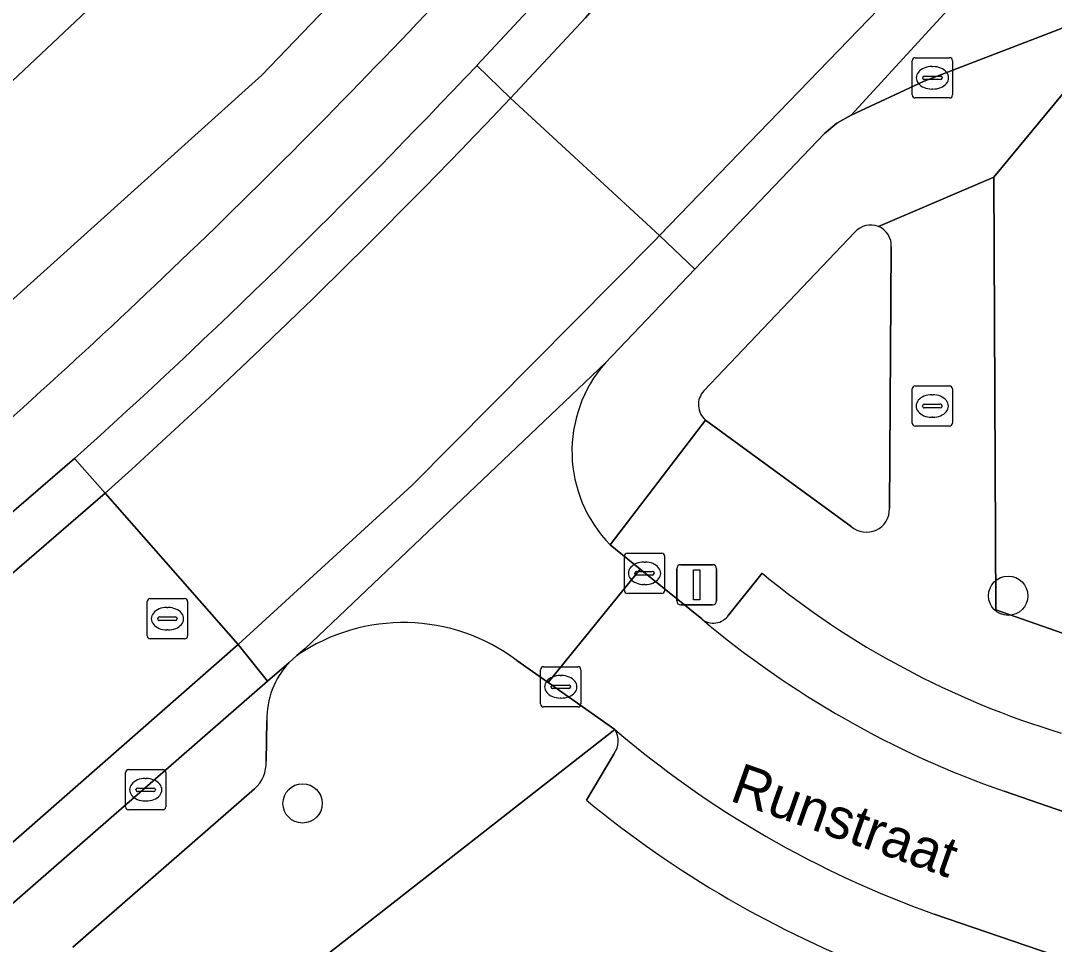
# Model space of a CAD drawing. Extents: x 160023 to 161302, y 384750 to 385707.
# Drawn here: x 160609.43 to 160635.12, y 385250.71 to 385273.68 of the extents above; entities that cross this region are included whole.
import ezdxf

# ---------------------------------------------------------------- set-up
doc = ezdxf.new("R2010")
doc.units = 0
for name, color, linetype in [('IMGEO_Boom', 7, 'Continuous'), ('IMGEO_Brandkraan', 7, 'Continuous'), ('IMGEO_Erf', 7, 'Continuous'), ('IMGEO_Groenvoorziening', 7, 'Continuous'), ('IMGEO_Kolk', 7, 'Continuous'), ('IMGEO_Lichtmast', 7, 'Continuous'), ('IMGEO_Openbare_ruimte_label', 7, 'Continuous'), ('IMGEO_Pand', 7, 'Continuous'), ('IMGEO_Parkeervlak_open', 7, 'Continuous'), ('IMGEO_Rijbaan_lokaal_open', 7, 'Continuous'), ('IMGEO_Rioolput', 7, 'Continuous'), ('IMGEO_Voetpad_open', 7, 'Continuous')]:
    doc.layers.add(name, color=color, linetype=linetype)

msp = doc.modelspace()

# ---------------------------------------------------------------- linework, layer by layer
at = {"layer": 'IMGEO_Boom'}
for centre in [(160633.976, 385259.381), (160616.436, 385254.217)]:
    msp.add_circle(centre, 0.489, dxfattribs=at)
at = {"layer": 'IMGEO_Brandkraan'}
for p, q in [((160631.588, 385263.673), (160631.588, 385264.525)), ((160631.663, 385264.599), (160632.515, 385264.599)), ((160632.589, 385264.525), (160632.589, 385263.673)), ((160632.076, 385264.379), (160632.101, 385264.379)), ((160631.847, 385264.093), (160631.847, 385264.105)), ((160632.285, 385264.056), (160631.887, 385264.056)), ((160631.89, 385264.142), (160632.288, 385264.142)), ((160632.331, 385264.105), (160632.331, 385264.093)), ((160632.099, 385263.819), (160632.074, 385263.819)), ((160632.515, 385263.599), (160631.663, 385263.599))]:
    msp.add_line(p, q, dxfattribs=at)
for points in [[(160631.588, 385263.673), (160631.588, 385264.525)], [(160631.663, 385264.599), (160632.515, 385264.599)], [(160632.589, 385264.525), (160632.589, 385263.673)], [(160632.515, 385263.599), (160631.663, 385263.599)]]:
    msp.add_lwpolyline(points, dxfattribs=at)
for centre, radius, start, end in [((160631.665, 385264.523), 0.0765, 91.552, 178.448), ((160631.665, 385264.523), 0.0765, 91.552, 178.448), ((160632.513, 385264.523), 0.0765, 1.552, 88.448), ((160632.513, 385264.523), 0.0765, 1.552, 88.448), ((160631.887, 385264.102), 0.0403, 85.8775, 175.7526), ((160631.884, 385264.092), 0.0366, 178.938, 274.7102), ((160632.288, 385264.099), 0.043, 264.8664, 352.4533), ((160632.292, 385264.104), 0.0386, 1.7309, 96.639), ((160631.665, 385263.675), 0.0765, 181.552, 268.448), ((160631.665, 385263.675), 0.0765, 181.552, 268.448), ((160632.513, 385263.675), 0.0765, 271.552, 358.448), ((160632.513, 385263.675), 0.0765, 271.552, 358.448)]:
    msp.add_arc(centre, radius, start, end, dxfattribs=at)
for centre, major_axis, ratio, start_param, end_param in [((160632.075, 385264.099), (-0.387, 0.002), 0.722429, 4.712389, 7.853982), ((160632.1, 385264.099), (-0.39, 0.002), 0.717154, 1.570796, 4.712389)]:
    msp.add_ellipse(centre, major_axis=major_axis, ratio=ratio, start_param=start_param, end_param=end_param, dxfattribs=at)
at = {"layer": 'IMGEO_Erf'}
for points in [[(160598.991, 385257.53), (160615.424, 385272.327), (160619.066, 385276.134), (160623.779, 385281.571), (160619.834, 385284.643), (160616.963, 385286.877), (160618.633, 385289.02), (160611.294, 385294.736), (160612.6, 385296.413), (160614.303, 385298.6), (160621.759, 385292.793), (160623.496, 385295.023), (160626.197, 385292.921), (160630.142, 385289.849), (160633.365, 385294.346), (160642.053, 385308.743), (160650.395, 385323.36)], [(160609.221, 385279.057), (160612.65, 385275.418), (160604.496, 385267.733)]]:
    msp.add_lwpolyline(points, dxfattribs=at)
msp.add_lwpolyline([(160644.582, 385255.212), (160645.265, 385257.093), (160636.978, 385260.104), (160638.238, 385263.57), (160637.856, 385264.388), (160638.538, 385266.264), (160639.265, 385266.604), (160639.654, 385267.675), (160643.748, 385266.188), (160644.833, 385269.176), (160640.663, 385271.476), (160636.792, 385273.626), (160633.619, 385269.792), (160633.666, 385259.027)], close=True, dxfattribs=at)
at = {"layer": 'IMGEO_Groenvoorziening'}
for points in [[(160630.166, 385268.419), (160626.409, 385264.473)], [(160631.024, 385261.547), (160631.07, 385268.055)], [(160626.453, 385263.748), (160630.075, 385261.104)]]:
    msp.add_lwpolyline(points, dxfattribs=at)
for centre, radius, start, end in [((160630.558, 385268.087), 0.514, 68.116, 139.7717), ((160630.556, 385268.087), 0.515, 356.4486, 67.8653), ((160626.777, 385264.132), 0.502, 137.1697, 229.7763), ((160630.454, 385261.531), 0.571, 228.4495, 1.5975)]:
    msp.add_arc(centre, radius, start, end, dxfattribs=at)
at = {"layer": 'IMGEO_Kolk'}
for p, q in [((160631.667, 385272.761), (160632.519, 385272.761)), ((160631.592, 385271.835), (160631.592, 385272.687)), ((160632.08, 385272.541), (160632.105, 385272.541)), ((160632.593, 385272.687), (160632.593, 385271.835)), ((160631.851, 385272.255), (160631.851, 385272.267)), ((160632.289, 385272.218), (160631.891, 385272.218)), ((160631.894, 385272.304), (160632.292, 385272.304)), ((160632.335, 385272.267), (160632.335, 385272.255)), ((160632.103, 385271.981), (160632.078, 385271.981)), ((160632.519, 385271.761), (160631.667, 385271.761)), ((160624.51, 385260.439), (160625.362, 385260.439)), ((160624.435, 385259.513), (160624.435, 385260.365)), ((160624.923, 385260.219), (160624.948, 385260.219)), ((160625.436, 385260.365), (160625.436, 385259.513)), ((160624.694, 385259.933), (160624.694, 385259.945)), ((160625.132, 385259.896), (160624.734, 385259.896)), ((160624.737, 385259.982), (160625.135, 385259.982)), ((160625.178, 385259.945), (160625.178, 385259.933)), ((160624.946, 385259.659), (160624.921, 385259.659)), ((160625.362, 385259.439), (160624.51, 385259.439)), ((160622.428, 385257.616), (160623.28, 385257.616)), ((160622.353, 385256.69), (160622.353, 385257.542)), ((160622.841, 385257.396), (160622.866, 385257.396)), ((160623.354, 385257.542), (160623.354, 385256.69)), ((160622.612, 385257.11), (160622.612, 385257.122)), ((160623.05, 385257.073), (160622.652, 385257.073)), ((160622.655, 385257.159), (160623.053, 385257.159)), ((160623.096, 385257.122), (160623.096, 385257.11)), ((160622.864, 385256.836), (160622.839, 385256.836)), ((160623.28, 385256.616), (160622.428, 385256.616)), ((160612.109, 385255.056), (160612.961, 385255.056)), ((160612.034, 385254.13), (160612.034, 385254.982)), ((160612.522, 385254.836), (160612.547, 385254.836)), ((160613.035, 385254.982), (160613.035, 385254.13)), ((160612.293, 385254.55), (160612.293, 385254.562)), ((160612.731, 385254.513), (160612.333, 385254.513)), ((160612.336, 385254.599), (160612.734, 385254.599)), ((160612.777, 385254.562), (160612.777, 385254.55)), ((160612.545, 385254.276), (160612.52, 385254.276)), ((160612.961, 385254.056), (160612.109, 385254.056))]:
    msp.add_line(p, q, dxfattribs=at)
for points in [[(160631.667, 385272.761), (160632.519, 385272.761)], [(160631.592, 385271.835), (160631.592, 385272.687)], [(160632.593, 385272.687), (160632.593, 385271.835)], [(160632.519, 385271.761), (160631.667, 385271.761)], [(160624.51, 385260.439), (160625.362, 385260.439)], [(160624.435, 385259.513), (160624.435, 385260.365)], [(160625.436, 385260.365), (160625.436, 385259.513)], [(160625.362, 385259.439), (160624.51, 385259.439)], [(160622.428, 385257.616), (160623.28, 385257.616)], [(160622.353, 385256.69), (160622.353, 385257.542)], [(160623.354, 385257.542), (160623.354, 385256.69)], [(160623.28, 385256.616), (160622.428, 385256.616)], [(160612.109, 385255.056), (160612.961, 385255.056)], [(160612.034, 385254.13), (160612.034, 385254.982)], [(160613.035, 385254.982), (160613.035, 385254.13)], [(160612.961, 385254.056), (160612.109, 385254.056)]]:
    msp.add_lwpolyline(points, dxfattribs=at)
for centre, radius, start, end in [((160631.669, 385272.685), 0.0765, 91.552, 178.448), ((160631.669, 385272.685), 0.0765, 91.552, 178.448), ((160632.517, 385272.685), 0.0765, 1.552, 88.448), ((160632.517, 385272.685), 0.0765, 1.552, 88.448), ((160631.891, 385272.264), 0.0403, 85.8775, 175.7526), ((160631.888, 385272.254), 0.0366, 178.938, 274.7102), ((160632.292, 385272.261), 0.043, 264.8664, 352.4533), ((160632.296, 385272.266), 0.0386, 1.7309, 96.639), ((160631.669, 385271.837), 0.0765, 181.552, 268.448), ((160631.669, 385271.837), 0.0765, 181.552, 268.448), ((160632.517, 385271.837), 0.0765, 271.552, 358.448), ((160632.517, 385271.837), 0.0765, 271.552, 358.448), ((160624.512, 385260.363), 0.0765, 91.552, 178.448), ((160624.512, 385260.363), 0.0765, 91.552, 178.448), ((160625.36, 385260.363), 0.0765, 1.552, 88.448), ((160625.36, 385260.363), 0.0765, 1.552, 88.448), ((160624.734, 385259.942), 0.0403, 85.8775, 175.7526), ((160624.731, 385259.932), 0.0366, 178.938, 274.7102), ((160625.135, 385259.939), 0.043, 264.8664, 352.4533), ((160625.139, 385259.944), 0.0386, 1.7309, 96.639), ((160624.512, 385259.515), 0.0765, 181.552, 268.448), ((160624.512, 385259.515), 0.0765, 181.552, 268.448), ((160625.36, 385259.515), 0.0765, 271.552, 358.448), ((160625.36, 385259.515), 0.0765, 271.552, 358.448), ((160622.43, 385257.54), 0.0765, 91.552, 178.448), ((160622.43, 385257.54), 0.0765, 91.552, 178.448), ((160623.278, 385257.54), 0.0765, 1.552, 88.448), ((160623.278, 385257.54), 0.0765, 1.552, 88.448), ((160622.652, 385257.119), 0.0403, 85.8775, 175.7526), ((160622.649, 385257.109), 0.0366, 178.938, 274.7102), ((160623.053, 385257.116), 0.043, 264.8664, 352.4533), ((160623.057, 385257.121), 0.0386, 1.7309, 96.639), ((160622.43, 385256.692), 0.0765, 181.552, 268.448), ((160622.43, 385256.692), 0.0765, 181.552, 268.448), ((160623.278, 385256.692), 0.0765, 271.552, 358.448), ((160623.278, 385256.692), 0.0765, 271.552, 358.448), ((160612.111, 385254.98), 0.0765, 91.552, 178.448), ((160612.111, 385254.98), 0.0765, 91.552, 178.448), ((160612.959, 385254.98), 0.0765, 1.552, 88.448), ((160612.959, 385254.98), 0.0765, 1.552, 88.448), ((160612.333, 385254.559), 0.0403, 85.8775, 175.7526), ((160612.33, 385254.549), 0.0366, 178.938, 274.7102), ((160612.734, 385254.556), 0.043, 264.8664, 352.4533), ((160612.738, 385254.561), 0.0386, 1.7309, 96.639), ((160612.111, 385254.132), 0.0765, 181.552, 268.448), ((160612.111, 385254.132), 0.0765, 181.552, 268.448), ((160612.959, 385254.132), 0.0765, 271.552, 358.448), ((160612.959, 385254.132), 0.0765, 271.552, 358.448)]:
    msp.add_arc(centre, radius, start, end, dxfattribs=at)
for centre, major_axis, ratio, start_param, end_param in [((160632.079, 385272.261), (-0.387, 0.002), 0.722429, 4.712389, 7.853982), ((160632.104, 385272.261), (-0.39, 0.002), 0.717154, 1.570796, 4.712389), ((160624.922, 385259.939), (-0.387, 0.002), 0.722429, 4.712389, 7.853982), ((160624.947, 385259.939), (-0.39, 0.002), 0.717154, 1.570796, 4.712389), ((160622.84, 385257.116), (-0.387, 0.002), 0.722429, 4.712389, 7.853982), ((160622.865, 385257.116), (-0.39, 0.002), 0.717154, 1.570796, 4.712389), ((160612.521, 385254.556), (-0.387, 0.002), 0.722429, 4.712389, 7.853982), ((160612.546, 385254.556), (-0.39, 0.002), 0.717154, 1.570796, 4.712389)]:
    msp.add_ellipse(centre, major_axis=major_axis, ratio=ratio, start_param=start_param, end_param=end_param, dxfattribs=at)
at = {"layer": 'IMGEO_Lichtmast'}
for p, q in [((160625.837, 385260.153), (160626.627, 385260.153)), ((160626.627, 385260.153), (160625.837, 385260.153)), ((160625.737, 385259.253), (160625.737, 385260.053)), ((160625.737, 385260.053), (160625.737, 385259.253)), ((160626.727, 385260.053), (160626.727, 385259.253)), ((160626.727, 385259.253), (160626.727, 385260.053)), ((160626.627, 385259.153), (160625.837, 385259.153)), ((160625.837, 385259.153), (160626.627, 385259.153))]:
    msp.add_line(p, q, dxfattribs=at)
msp.add_lwpolyline([(160626.157, 385260.028), (160626.307, 385260.028), (160626.307, 385259.278), (160626.157, 385259.278), (160626.157, 385260.028)], dxfattribs=at)
for centre, start, end in [((160625.837, 385260.053), 90, 180), ((160625.837, 385260.053), 90, 180), ((160626.627, 385260.053), 0, 90), ((160626.627, 385260.053), 360, 90), ((160625.837, 385259.253), 180, 270), ((160625.837, 385259.253), 180, 270), ((160626.627, 385259.253), 270, 0), ((160626.627, 385259.253), 270, 0)]:
    msp.add_arc(centre, 0.1, start, end, dxfattribs=at)
at = {"layer": 'IMGEO_Pand'}
msp.add_lwpolyline([(160612.65, 385275.418), (160609.221, 385279.057), (160606.443, 385282.004), (160598.923, 385274.918), (160598.287, 385274.318), (160604.496, 385267.733)], close=True, dxfattribs=at)
at = {"layer": 'IMGEO_Parkeervlak_open'}
for points in [[(160634.13, 385275.769), (160630.069, 385271.336), (160631.891, 385272.18), (160638.105, 385274.572), (160639.712, 385275.996), (160642.937, 385280.327), (160646.629, 385285.711), (160646.865, 385286.633), (160646.966, 385286.981), (160648.976, 385293.933), (160649.267, 385294.611), (160647.558, 385291.997), (160646.501, 385290.364)], [(160620.771, 385272.569), (160622.618, 385274.557), (160629.804, 385282.781)], [(160588.608, 385244.135), (160595.689, 385250), (160605.039, 385257.858), (160610.763, 385262.79)], [(160627.859, 385259.939), (160627.025, 385258.897)], [(160616.093, 385257.714), (160615.561, 385257.252), (160607.648, 385250.361)], [(160615.533, 385255.266), (160615.545, 385256.276)], [(160624.171, 385255.444), (160623.495, 385254.295)], [(160610.726, 385250.64), (160615.241, 385254.575)], [(160633.875, 385254.519), (160646.927, 385250), (160676.865, 385239.636), (160684.321, 385237.055), (160720.019, 385224.698), (160728.965, 385221.591), (160783.288, 385202.713)], [(160782.111, 385199.477), (160727.822, 385218.288), (160718.874, 385221.388), (160708.479, 385224.99), (160683.191, 385233.789), (160675.739, 385236.382), (160651.054, 385244.971), (160636.407, 385250), (160632.14, 385251.465)]]:
    msp.add_lwpolyline(points, dxfattribs=at)
for centre, radius, start, end in [((160491.147, 385395.176), 176.621, 311.29767, 317.47653), ((160495.184, 385391.087), 172.681, 312.01493, 316.65893), ((160641.509, 385276.534), 21.488, 230.5606, 253.1841), ((160626.648, 385259.156), 0.457, 230.487, 325.533), ((160641.721, 385277.027), 23.837, 229.8668, 250.7814), ((160617.597, 385256.317), 2.052, 137.12, 181.1579), ((160623.768, 385255.767), 0.516, 321.2689, 33.654), ((160640.54, 385275.174), 25.153, 229.4804, 250.4906), ((160614.628, 385255.241), 0.905, 312.6191, 1.5654), ((160640.292, 385274.681), 26.415, 230.5145, 249.129)]:
    msp.add_arc(centre, radius, start, end, dxfattribs=at)
at = {"layer": 'IMGEO_Rijbaan_lokaal_open'}
for points in [[(160629.804, 385282.781), (160622.618, 385274.557), (160620.771, 385272.569), (160621.602, 385271.751), (160623.469, 385273.751), (160630.714, 385282.045)], [(160630.714, 385282.045), (160623.469, 385273.751), (160621.602, 385271.751), (160625.309, 385268.342), (160634.953, 385278.321)], [(160634.953, 385278.321), (160625.309, 385268.342), (160626.189, 385267.501), (160629.413, 385270.874), (160629.714, 385271.135), (160630.069, 385271.336), (160634.13, 385275.769)], [(160621.602, 385271.751), (160620.771, 385272.569)], [(160611.531, 385261.933), (160614.832, 385258.169), (160619.151, 385262.121), (160625.188, 385268.218), (160625.309, 385268.342), (160621.602, 385271.751)], [(160623.963, 385265.172), (160616.494, 385258.064), (160616.295, 385257.891)], [(160589.311, 385243.21), (160597.517, 385250), (160605.851, 385257.029), (160611.531, 385261.933), (160610.763, 385262.79), (160605.039, 385257.858), (160595.689, 385250), (160588.608, 385244.135)], [(160610.763, 385262.79), (160611.531, 385261.933)], [(160596.334, 385242.394), (160605.294, 385249.81), (160605.517, 385250), (160614.832, 385258.169), (160611.531, 385261.933), (160605.851, 385257.029), (160597.517, 385250), (160589.311, 385243.21)], [(160624.829, 385260.041), (160624.085, 385260.643)], [(160621.764, 385257.768), (160622.539, 385257.222), (160624.829, 385260.041)], [(160626.357, 385258.803), (160624.829, 385260.041), (160622.539, 385257.222), (160624.198, 385256.053)], [(160592.613, 385237.855), (160594.09, 385239.101), (160594.86, 385239.729), (160595.998, 385240.634), (160604.501, 385247.635), (160606.547, 385249.472), (160607.197, 385250), (160607.648, 385250.361), (160615.561, 385257.252), (160614.832, 385258.169), (160605.517, 385250), (160605.294, 385249.81), (160596.334, 385242.394)], [(160646.927, 385250), (160633.875, 385254.519)], [(160632.14, 385251.465), (160636.407, 385250), (160651.054, 385244.971), (160675.739, 385236.382), (160676.865, 385239.636), (160646.927, 385250)]]:
    msp.add_lwpolyline(points, dxfattribs=at)
msp.add_lwpolyline([(160623.963, 385265.172), (160626.189, 385267.501), (160625.309, 385268.342), (160625.188, 385268.218), (160619.151, 385262.121), (160614.832, 385258.169), (160615.561, 385257.252), (160616.093, 385257.714), (160616.295, 385257.891), (160616.494, 385258.064)], close=True, dxfattribs=at)
for centre, radius, start, end in [((160495.184, 385391.087), 172.681, 312.01493, 316.65893), ((160491.762, 385394.863), 178.927, 312.01872, 316.52368), ((160491.762, 385394.863), 178.927, 312.01872, 316.52368), ((160626.456, 385262.973), 3.324, 138.5867, 224.4994), ((160618.944, 385254.03), 4.683, 52.9718, 124.4514), ((160641.721, 385277.027), 23.837, 229.8668, 250.7814), ((160640.54, 385275.174), 25.153, 229.4804, 250.4906)]:
    msp.add_arc(centre, radius, start, end, dxfattribs=at)
at = {"layer": 'IMGEO_Rioolput'}
for p, q in [((160612.575, 385258.383), (160612.575, 385259.235)), ((160612.65, 385259.309), (160613.502, 385259.309)), ((160613.576, 385259.235), (160613.576, 385258.383)), ((160612.877, 385258.852), (160613.275, 385258.852)), ((160613.063, 385259.089), (160613.088, 385259.089)), ((160612.834, 385258.803), (160612.834, 385258.815)), ((160613.272, 385258.766), (160612.874, 385258.766)), ((160613.318, 385258.815), (160613.318, 385258.803)), ((160613.086, 385258.529), (160613.061, 385258.529)), ((160613.502, 385258.309), (160612.65, 385258.309))]:
    msp.add_line(p, q, dxfattribs=at)
for points in [[(160612.575, 385258.383), (160612.575, 385259.235)], [(160612.65, 385259.309), (160613.502, 385259.309)], [(160613.576, 385259.235), (160613.576, 385258.383)], [(160613.502, 385258.309), (160612.65, 385258.309)]]:
    msp.add_lwpolyline(points, dxfattribs=at)
for centre, radius, start, end in [((160612.652, 385259.233), 0.0765, 91.552, 178.448), ((160612.652, 385259.233), 0.0765, 91.552, 178.448), ((160613.5, 385259.233), 0.0765, 1.552, 88.448), ((160613.5, 385259.233), 0.0765, 1.552, 88.448), ((160612.874, 385258.812), 0.0403, 85.8775, 175.7526), ((160613.279, 385258.814), 0.0386, 1.7309, 96.639), ((160612.871, 385258.802), 0.0366, 178.938, 274.7102), ((160613.275, 385258.809), 0.043, 264.8664, 352.4533), ((160612.652, 385258.385), 0.0765, 181.552, 268.448), ((160612.652, 385258.385), 0.0765, 181.552, 268.448), ((160613.5, 385258.385), 0.0765, 271.552, 358.448), ((160613.5, 385258.385), 0.0765, 271.552, 358.448)]:
    msp.add_arc(centre, radius, start, end, dxfattribs=at)
for centre, major_axis, ratio, start_param, end_param in [((160613.062, 385258.809), (-0.387, 0.002), 0.722429, 4.712389, 7.853982), ((160613.087, 385258.809), (-0.39, 0.002), 0.717154, 1.570796, 4.712389)]:
    msp.add_ellipse(centre, major_axis=major_axis, ratio=ratio, start_param=start_param, end_param=end_param, dxfattribs=at)
at = {"layer": 'IMGEO_Voetpad_open'}
for points in [[(160650.395, 385323.36), (160642.053, 385308.743), (160633.365, 385294.346), (160630.142, 385289.849), (160627.05, 385285.827), (160623.779, 385281.571), (160619.066, 385276.134), (160615.424, 385272.327), (160598.991, 385257.53), (160596.493, 385260.19), (160596.096, 385260.612), (160584.894, 385250), (160580.696, 385246.023), (160582.299, 385244.921), (160565.754, 385233.349), (160560.534, 385230.323)], [(160633.619, 385269.792), (160636.792, 385273.626), (160640.663, 385271.476), (160641.66, 385274.22), (160643.026, 385274.089), (160643.169, 385274.482), (160642.926, 385274.57), (160648.678, 385286.238), (160646.966, 385286.981), (160646.865, 385286.633), (160646.629, 385285.711), (160647.041, 385285.429), (160643.349, 385280.045), (160642.937, 385280.327), (160639.712, 385275.996), (160640.556, 385275.295), (160638.816, 385273.738), (160638.105, 385274.572), (160631.891, 385272.18), (160630.069, 385271.336), (160629.714, 385271.135), (160629.413, 385270.874), (160626.189, 385267.501), (160623.963, 385265.172)], [(160630.75, 385268.564), (160633.619, 385269.792)], [(160680.582, 385242.281), (160673.97, 385244.687), (160672.971, 385245.05), (160666.383, 385247.408), (160659.879, 385249.736), (160659.142, 385250), (160644.582, 385255.212), (160633.666, 385259.027), (160633.619, 385269.792), (160630.75, 385268.564)], [(160626.409, 385264.473), (160630.166, 385268.419)], [(160631.07, 385268.055), (160631.024, 385261.547)], [(160624.085, 385260.643), (160626.453, 385263.748)], [(160630.075, 385261.104), (160626.453, 385263.748), (160624.085, 385260.643), (160624.829, 385260.041), (160626.357, 385258.803)], [(160627.025, 385258.897), (160627.859, 385259.939)], [(160616.295, 385257.891), (160616.093, 385257.714)], [(160616.437, 385250), (160617.017, 385250.434), (160624.198, 385256.053), (160622.539, 385257.222), (160621.764, 385257.768)], [(160615.545, 385256.276), (160615.533, 385255.266)], [(160624.198, 385256.053), (160617.017, 385250.434), (160617.271, 385250.095), (160617.144, 385250), (160616.505, 385249.522), (160617.504, 385248.187), (160619.789, 385249.898), (160622.129, 385250), (160627.349, 385248.446), (160628.762, 385247.958), (160633.505, 385246.342), (160638.251, 385244.725), (160639.183, 385244.368), (160649.749, 385240.684), (160649.954, 385240.612), (160650.355, 385241.86), (160655.108, 385240.127), (160659.699, 385238.453), (160661.59, 385237.763), (160667.39, 385235.638), (160672.292, 385233.841), (160676.673, 385232.236), (160679.672, 385231.188)], [(160623.495, 385254.295), (160624.171, 385255.444)], [(160615.241, 385254.575), (160610.726, 385250.64)]]:
    msp.add_lwpolyline(points, dxfattribs=at)
for centre, radius, start, end in [((160491.147, 385395.176), 176.621, 311.29767, 317.47653), ((160630.558, 385268.087), 0.514, 68.116, 139.7717), ((160630.556, 385268.087), 0.515, 356.4486, 67.8653), ((160626.456, 385262.973), 3.324, 138.5867, 224.4994), ((160626.777, 385264.132), 0.502, 137.1697, 229.7763), ((160630.454, 385261.531), 0.571, 228.4495, 1.5975), ((160641.509, 385276.534), 21.488, 230.5606, 253.1841), ((160626.648, 385259.156), 0.457, 230.487, 325.533), ((160618.944, 385254.03), 4.683, 52.9718, 124.4514), ((160617.597, 385256.317), 2.052, 137.12, 181.1579), ((160623.768, 385255.767), 0.516, 321.2689, 33.654), ((160614.628, 385255.241), 0.905, 312.6191, 1.5654), ((160640.292, 385274.681), 26.415, 230.5145, 249.129)]:
    msp.add_arc(centre, radius, start, end, dxfattribs=at)

# ---------------------------------------------------------------- texts
at = {"layer": 'IMGEO_Openbare_ruimte_label'}
msp.add_text('Runstraat', height=1, rotation=340.5504, dxfattribs=at).set_placement((160627.023, 385254.294))

doc.saveas('drawing.dxf')
